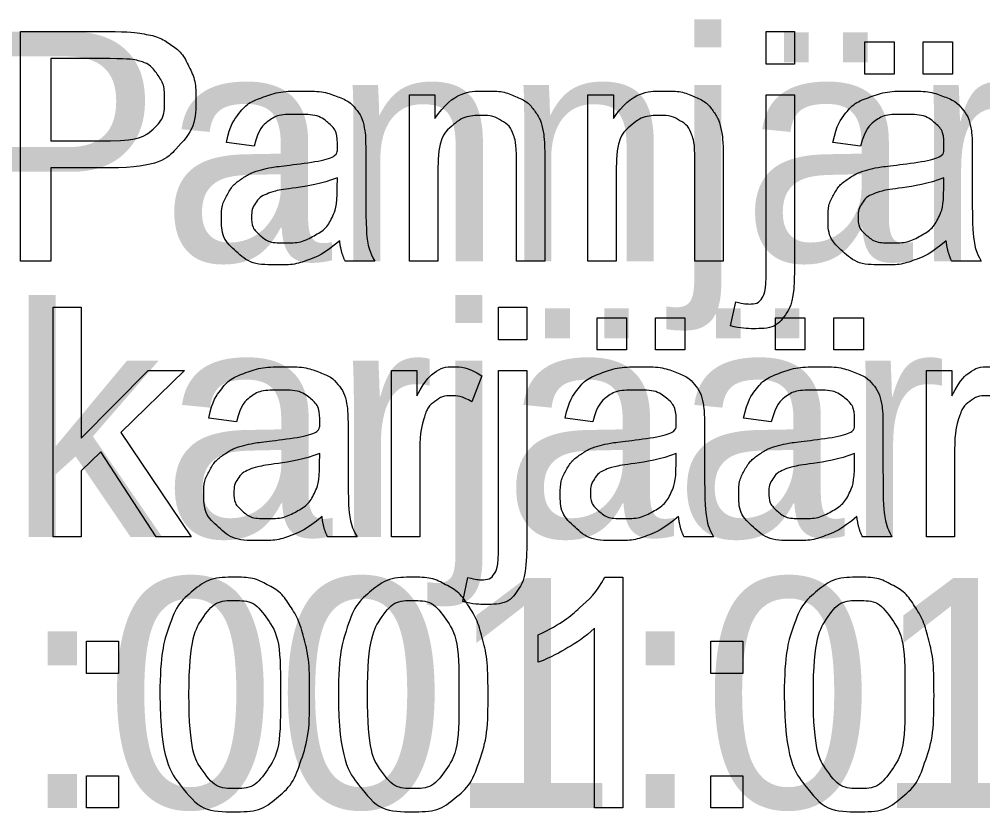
# Model space of a CAD drawing. Extents: x 700746 to 706058, y 6570320 to 6580460.
# Drawn here: x 704266.83 to 704290.74, y 6576558.76 to 6576578.42 of the extents above; entities that cross this region are included whole.
import ezdxf

# ---------------------------------------------------------------- set-up
doc = ezdxf.new("R2010")
doc.units = 0
doc.layers.add('kataster', color=7, linetype='Continuous')
doc.layers.add('Kataster tekst', color=7, linetype='Continuous')

msp = doc.modelspace()

# ---------------------------------------------------------------- linework, layer by layer
at = {"layer": 'kataster'}
for points in [[(704266.86, 6576572.417), (704266.86, 6576578.117), (704269.012, 6576578.117)], [(704285.363, 6576577.305), (704285.363, 6576578.117), (704286.063, 6576578.117), (704286.063, 6576577.305), (704285.363, 6576577.305)], [(704287.81, 6576577.061), (704287.81, 6576577.857), (704288.539, 6576577.857), (704288.539, 6576577.061), (704287.81, 6576577.061)], [(704289.261, 6576577.061), (704289.261, 6576577.857), (704289.99, 6576577.857), (704289.99, 6576577.061), (704289.261, 6576577.061)], [(704269.075, 6576577.444), (704267.616, 6576577.444), (704267.616, 6576575.406)], [(704276.514, 6576572.417), (704276.514, 6576576.549), (704277.144, 6576576.549), (704277.144, 6576575.962)], [(704280.941, 6576572.417), (704280.941, 6576576.549), (704281.571, 6576576.549), (704281.571, 6576575.962)], [(704285.363, 6576572.209), (704285.363, 6576576.549), (704286.063, 6576576.549), (704286.063, 6576572.195)], [(704267.616, 6576575.406), (704269.09, 6576575.406)], [(704272.656, 6576575.276), (704271.969, 6576575.367)], [(704287.705, 6576575.276), (704287.019, 6576575.367)], [(704275.428, 6576575.08), (704275.428, 6576574.148)], [(704290.477, 6576575.08), (704290.477, 6576574.148)], [(704279.868, 6576574.956), (704279.868, 6576572.417), (704279.168, 6576572.417), (704279.168, 6576574.928)], [(704284.295, 6576574.956), (704284.295, 6576572.417), (704283.595, 6576572.417), (704283.595, 6576574.928)], [(704269.078, 6576574.733), (704267.616, 6576574.733), (704267.616, 6576572.417), (704266.86, 6576572.417)], [(704277.213, 6576574.672), (704277.213, 6576572.417), (704276.514, 6576572.417)], [(704281.64, 6576574.672), (704281.64, 6576572.417), (704280.941, 6576572.417)], [(704274.72, 6576574.233), (704274.724, 6576574.49)], [(704289.769, 6576574.233), (704289.773, 6576574.49)], [(704275.649, 6576572.417), (704274.919, 6576572.417)], [(704290.699, 6576572.417), (704289.969, 6576572.417)], [(704284.477, 6576570.818), (704284.606, 6576571.412)], [(704267.667, 6576565.577), (704267.667, 6576571.277), (704268.367, 6576571.277), (704268.367, 6576568.029), (704270.025, 6576569.709), (704270.931, 6576569.709), (704269.353, 6576568.173), (704271.092, 6576565.577), (704270.228, 6576565.577), (704268.855, 6576567.69), (704268.367, 6576567.215), (704268.367, 6576565.577), (704267.667, 6576565.577)], [(704278.721, 6576570.465), (704278.721, 6576571.277), (704279.42, 6576571.277), (704279.42, 6576570.465), (704278.721, 6576570.465)], [(704281.167, 6576570.221), (704281.167, 6576571.017), (704281.897, 6576571.017), (704281.897, 6576570.221), (704281.167, 6576570.221)], [(704282.618, 6576570.221), (704282.618, 6576571.017), (704283.348, 6576571.017), (704283.348, 6576570.221), (704282.618, 6576570.221)], [(704285.594, 6576570.221), (704285.594, 6576571.017), (704286.324, 6576571.017), (704286.324, 6576570.221), (704285.594, 6576570.221)], [(704287.045, 6576570.221), (704287.045, 6576571.017), (704287.775, 6576571.017), (704287.775, 6576570.221), (704287.045, 6576570.221)], [(704276.066, 6576565.577), (704276.066, 6576569.709), (704276.696, 6576569.709), (704276.696, 6576569.083)], [(704278.308, 6576569.577), (704278.063, 6576568.929)], [(704278.721, 6576565.369), (704278.721, 6576569.709), (704279.42, 6576569.709), (704279.42, 6576565.355)], [(704289.339, 6576565.577), (704289.339, 6576569.709), (704289.969, 6576569.709), (704289.969, 6576569.083)], [(704272.217, 6576568.436), (704271.531, 6576568.527)], [(704281.062, 6576568.436), (704280.376, 6576568.527)], [(704285.49, 6576568.436), (704284.803, 6576568.527)], [(704274.989, 6576568.24), (704274.989, 6576567.308)], [(704283.834, 6576568.24), (704283.834, 6576567.308)], [(704288.261, 6576568.24), (704288.261, 6576567.308)], [(704274.281, 6576567.393), (704274.285, 6576567.65)], [(704276.766, 6576567.74), (704276.766, 6576565.577), (704276.066, 6576565.577)], [(704283.127, 6576567.393), (704283.13, 6576567.65)], [(704287.554, 6576567.393), (704287.558, 6576567.65)], [(704290.038, 6576567.74), (704290.038, 6576565.577), (704289.339, 6576565.577)], [(704275.21, 6576565.577), (704274.481, 6576565.577)], [(704284.056, 6576565.577), (704283.326, 6576565.577)], [(704288.483, 6576565.577), (704287.753, 6576565.577)], [(704277.834, 6576563.978), (704277.963, 6576564.572)], [(704281.356, 6576564.579), (704281.807, 6576564.579), (704281.807, 6576558.857)], [(704281.807, 6576558.857), (704281.107, 6576558.857), (704281.107, 6576563.315)], [(704279.708, 6576562.472), (704279.708, 6576563.148)], [(704268.499, 6576562.194), (704268.499, 6576562.989), (704269.294, 6576562.989), (704269.294, 6576562.194), (704268.499, 6576562.194)], [(704283.992, 6576562.194), (704283.992, 6576562.989), (704284.787, 6576562.989), (704284.787, 6576562.194), (704283.992, 6576562.194)], [(704268.499, 6576558.857), (704268.499, 6576559.652), (704269.294, 6576559.652), (704269.294, 6576558.857), (704268.499, 6576558.857)], [(704283.992, 6576558.857), (704283.992, 6576559.652), (704284.787, 6576559.652), (704284.787, 6576558.857), (704283.992, 6576558.857)]]:
    msp.add_lwpolyline(points, dxfattribs=at)
for points, degree in [([(704269.012, 6576578.117), (704269.58, 6576578.117), (704269.879, 6576578.063), (704270.299, 6576577.993), (704270.583, 6576577.796), (704270.867, 6576577.6), (704271.04, 6576577.246), (704271.213, 6576576.892), (704271.213, 6576576.468), (704271.213, 6576575.74), (704270.751, 6576575.237), (704270.288, 6576574.733), (704269.078, 6576574.733)], 3), ([(704269.09, 6576575.406), (704269.821, 6576575.406), (704270.129, 6576575.678), (704270.436, 6576575.951), (704270.436, 6576576.444), (704270.436, 6576576.802), (704270.255, 6576577.057), (704270.074, 6576577.312), (704269.779, 6576577.393), (704269.588, 6576577.444), (704269.075, 6576577.444)], 3), ([(704271.969, 6576575.367), (704272.063, 6576575.807), (704272.276, 6576576.078), (704272.49, 6576576.348), (704272.894, 6576576.494), (704273.298, 6576576.64), (704273.831, 6576576.64), (704274.359, 6576576.64), (704274.689, 6576576.516), (704275.02, 6576576.391), (704275.175, 6576576.202), (704275.331, 6576576.014), (704275.393, 6576575.726), (704275.428, 6576575.547), (704275.428, 6576575.08)], 3), ([(704277.144, 6576575.962), (704277.598, 6576576.64), (704278.457, 6576576.64), (704278.83, 6576576.64), (704279.143, 6576576.506), (704279.456, 6576576.372), (704279.611, 6576576.154), (704279.767, 6576575.936), (704279.829, 6576575.637), (704279.868, 6576575.442), (704279.868, 6576574.956)], 3), ([(704281.571, 6576575.962), (704282.025, 6576576.64), (704282.884, 6576576.64), (704283.257, 6576576.64), (704283.57, 6576576.506), (704283.883, 6576576.372), (704284.038, 6576576.154), (704284.194, 6576575.936), (704284.256, 6576575.637), (704284.295, 6576575.442), (704284.295, 6576574.956)], 3), ([(704287.019, 6576575.367), (704287.112, 6576575.807), (704287.326, 6576576.078), (704287.539, 6576576.348), (704287.944, 6576576.494), (704288.348, 6576576.64), (704288.88, 6576576.64), (704289.408, 6576576.64), (704289.739, 6576576.516), (704290.069, 6576576.391), (704290.224, 6576576.202), (704290.38, 6576576.014), (704290.442, 6576575.726), (704290.477, 6576575.547), (704290.477, 6576575.08)], 3), ([(704274.78, 6576572.925), (704274.39, 6576572.597), (704274.03, 6576572.461), (704273.671, 6576572.326), (704273.259, 6576572.326), (704272.579, 6576572.326), (704272.213, 6576572.658), (704271.848, 6576572.99), (704271.848, 6576573.507), (704271.848, 6576573.81), (704271.986, 6576574.06), (704272.124, 6576574.311), (704272.347, 6576574.462), (704272.571, 6576574.614), (704272.851, 6576574.691), (704273.056, 6576574.746), (704273.472, 6576574.796), (704274.32, 6576574.897), (704274.72, 6576575.037), (704274.724, 6576575.181), (704274.724, 6576575.22), (704274.724, 6576575.649), (704274.526, 6576575.824), (704274.258, 6576576.062), (704273.731, 6576576.062), (704273.238, 6576576.062), (704273.003, 6576575.889), (704272.768, 6576575.716), (704272.656, 6576575.276)], 3), ([(704279.168, 6576574.928), (704279.168, 6576575.355), (704279.087, 6576575.567), (704279.005, 6576575.779), (704278.797, 6576575.905), (704278.589, 6576576.032), (704278.309, 6576576.032), (704277.862, 6576576.032), (704277.538, 6576575.748), (704277.213, 6576575.464), (704277.213, 6576574.672)], 3), ([(704283.595, 6576574.928), (704283.595, 6576575.355), (704283.514, 6576575.567), (704283.432, 6576575.779), (704283.224, 6576575.905), (704283.016, 6576576.032), (704282.736, 6576576.032), (704282.289, 6576576.032), (704281.965, 6576575.748), (704281.64, 6576575.464), (704281.64, 6576574.672)], 3), ([(704289.83, 6576572.925), (704289.439, 6576572.597), (704289.08, 6576572.461), (704288.72, 6576572.326), (704288.308, 6576572.326), (704287.628, 6576572.326), (704287.263, 6576572.658), (704286.897, 6576572.99), (704286.897, 6576573.507), (704286.897, 6576573.81), (704287.035, 6576574.06), (704287.173, 6576574.311), (704287.397, 6576574.462), (704287.62, 6576574.614), (704287.9, 6576574.691), (704288.106, 6576574.746), (704288.522, 6576574.796), (704289.369, 6576574.897), (704289.769, 6576575.037), (704289.773, 6576575.181), (704289.773, 6576575.22), (704289.773, 6576575.649), (704289.575, 6576575.824), (704289.308, 6576576.062), (704288.78, 6576576.062), (704288.287, 6576576.062), (704288.052, 6576575.889), (704287.818, 6576575.716), (704287.705, 6576575.276)], 3), ([(704274.724, 6576574.49), (704274.342, 6576574.334), (704273.58, 6576574.225), (704273.148, 6576574.163), (704272.969, 6576574.085), (704272.79, 6576574.008), (704272.692, 6576573.858), (704272.595, 6576573.709), (704272.595, 6576573.526), (704272.595, 6576573.246), (704272.807, 6576573.06), (704273.018, 6576572.873), (704273.426, 6576572.873), (704273.83, 6576572.873), (704274.145, 6576573.05), (704274.46, 6576573.227), (704274.607, 6576573.534), (704274.72, 6576573.771), (704274.72, 6576574.233)], 3), ([(704289.773, 6576574.49), (704289.392, 6576574.334), (704288.629, 6576574.225), (704288.197, 6576574.163), (704288.018, 6576574.085), (704287.839, 6576574.008), (704287.742, 6576573.858), (704287.644, 6576573.709), (704287.644, 6576573.526), (704287.644, 6576573.246), (704287.856, 6576573.06), (704288.068, 6576572.873), (704288.476, 6576572.873), (704288.88, 6576572.873), (704289.194, 6576573.05), (704289.509, 6576573.227), (704289.657, 6576573.534), (704289.769, 6576573.771), (704289.769, 6576574.233)], 3), ([(704275.428, 6576574.148), (704275.428, 6576573.173), (704275.472, 6576572.914), (704275.517, 6576572.655), (704275.649, 6576572.417)], 3), ([(704290.477, 6576574.148), (704290.477, 6576573.173), (704290.522, 6576572.914), (704290.566, 6576572.655), (704290.699, 6576572.417)], 3), ([(704274.919, 6576572.417), (704274.811, 6576572.634), (704274.78, 6576572.925)], 2), ([(704289.969, 6576572.417), (704289.861, 6576572.634), (704289.83, 6576572.925)], 2), ([(704286.063, 6576572.195), (704286.063, 6576571.433), (704285.865, 6576571.133), (704285.612, 6576570.745), (704285.025, 6576570.745), (704284.741, 6576570.745), (704284.477, 6576570.818)], 3), ([(704284.606, 6576571.412), (704284.817, 6576571.357), (704284.938, 6576571.357), (704285.152, 6576571.357), (704285.258, 6576571.499), (704285.363, 6576571.641), (704285.363, 6576572.209)], 3), ([(704271.531, 6576568.527), (704271.624, 6576568.967), (704271.838, 6576569.238), (704272.051, 6576569.508), (704272.455, 6576569.654), (704272.859, 6576569.8), (704273.392, 6576569.8), (704273.92, 6576569.8), (704274.251, 6576569.676), (704274.581, 6576569.551), (704274.736, 6576569.362), (704274.892, 6576569.174), (704274.954, 6576568.886), (704274.989, 6576568.707), (704274.989, 6576568.24)], 3), ([(704276.696, 6576569.083), (704276.937, 6576569.521), (704277.141, 6576569.66), (704277.345, 6576569.8), (704277.59, 6576569.8), (704277.943, 6576569.8), (704278.308, 6576569.577)], 3), ([(704280.376, 6576568.527), (704280.469, 6576568.967), (704280.683, 6576569.238), (704280.897, 6576569.508), (704281.301, 6576569.654), (704281.705, 6576569.8), (704282.237, 6576569.8), (704282.766, 6576569.8), (704283.096, 6576569.676), (704283.426, 6576569.551), (704283.582, 6576569.362), (704283.737, 6576569.174), (704283.799, 6576568.886), (704283.834, 6576568.707), (704283.834, 6576568.24)], 3), ([(704284.803, 6576568.527), (704284.896, 6576568.967), (704285.11, 6576569.238), (704285.324, 6576569.508), (704285.728, 6576569.654), (704286.132, 6576569.8), (704286.664, 6576569.8), (704287.193, 6576569.8), (704287.523, 6576569.676), (704287.853, 6576569.551), (704288.009, 6576569.362), (704288.164, 6576569.174), (704288.226, 6576568.886), (704288.261, 6576568.707), (704288.261, 6576568.24)], 3), ([(704289.969, 6576569.083), (704290.21, 6576569.521), (704290.413, 6576569.66), (704290.617, 6576569.8), (704290.862, 6576569.8), (704291.215, 6576569.8), (704291.581, 6576569.577)], 3), ([(704274.342, 6576566.085), (704273.951, 6576565.757), (704273.591, 6576565.621), (704273.232, 6576565.486), (704272.82, 6576565.486), (704272.14, 6576565.486), (704271.774, 6576565.818), (704271.409, 6576566.15), (704271.409, 6576566.667), (704271.409, 6576566.97), (704271.547, 6576567.22), (704271.685, 6576567.471), (704271.908, 6576567.622), (704272.132, 6576567.774), (704272.412, 6576567.851), (704272.618, 6576567.906), (704273.034, 6576567.956), (704273.881, 6576568.057), (704274.281, 6576568.197), (704274.285, 6576568.341), (704274.285, 6576568.38), (704274.285, 6576568.809), (704274.087, 6576568.984), (704273.819, 6576569.222), (704273.292, 6576569.222), (704272.799, 6576569.222), (704272.564, 6576569.049), (704272.33, 6576568.876), (704272.217, 6576568.436)], 3), ([(704278.063, 6576568.929), (704277.808, 6576569.079), (704277.552, 6576569.079), (704277.324, 6576569.079), (704277.142, 6576568.941), (704276.96, 6576568.803), (704276.882, 6576568.558), (704276.766, 6576568.184), (704276.766, 6576567.74)], 3), ([(704283.187, 6576566.085), (704282.796, 6576565.757), (704282.437, 6576565.621), (704282.077, 6576565.486), (704281.665, 6576565.486), (704280.985, 6576565.486), (704280.62, 6576565.818), (704280.254, 6576566.15), (704280.254, 6576566.667), (704280.254, 6576566.97), (704280.392, 6576567.22), (704280.53, 6576567.471), (704280.754, 6576567.622), (704280.977, 6576567.774), (704281.257, 6576567.851), (704281.463, 6576567.906), (704281.879, 6576567.956), (704282.726, 6576568.057), (704283.127, 6576568.197), (704283.13, 6576568.341), (704283.13, 6576568.38), (704283.13, 6576568.809), (704282.933, 6576568.984), (704282.665, 6576569.222), (704282.137, 6576569.222), (704281.644, 6576569.222), (704281.41, 6576569.049), (704281.175, 6576568.876), (704281.062, 6576568.436)], 3), ([(704287.614, 6576566.085), (704287.223, 6576565.757), (704286.864, 6576565.621), (704286.504, 6576565.486), (704286.092, 6576565.486), (704285.412, 6576565.486), (704285.047, 6576565.818), (704284.681, 6576566.15), (704284.681, 6576566.667), (704284.681, 6576566.97), (704284.819, 6576567.22), (704284.957, 6576567.471), (704285.181, 6576567.622), (704285.404, 6576567.774), (704285.684, 6576567.851), (704285.89, 6576567.906), (704286.306, 6576567.956), (704287.153, 6576568.057), (704287.554, 6576568.197), (704287.558, 6576568.341), (704287.558, 6576568.38), (704287.558, 6576568.809), (704287.36, 6576568.984), (704287.092, 6576569.222), (704286.564, 6576569.222), (704286.071, 6576569.222), (704285.837, 6576569.049), (704285.602, 6576568.876), (704285.49, 6576568.436)], 3), ([(704291.335, 6576568.929), (704291.08, 6576569.079), (704290.825, 6576569.079), (704290.596, 6576569.079), (704290.414, 6576568.941), (704290.233, 6576568.803), (704290.155, 6576568.558), (704290.038, 6576568.184), (704290.038, 6576567.74)], 3), ([(704274.285, 6576567.65), (704273.904, 6576567.494), (704273.141, 6576567.385), (704272.709, 6576567.323), (704272.53, 6576567.245), (704272.351, 6576567.168), (704272.254, 6576567.018), (704272.156, 6576566.869), (704272.156, 6576566.686), (704272.156, 6576566.406), (704272.368, 6576566.22), (704272.58, 6576566.033), (704272.988, 6576566.033), (704273.392, 6576566.033), (704273.706, 6576566.21), (704274.021, 6576566.387), (704274.169, 6576566.694), (704274.281, 6576566.931), (704274.281, 6576567.393)], 3), ([(704283.13, 6576567.65), (704282.749, 6576567.494), (704281.986, 6576567.385), (704281.554, 6576567.323), (704281.375, 6576567.245), (704281.196, 6576567.168), (704281.099, 6576567.018), (704281.002, 6576566.869), (704281.002, 6576566.686), (704281.002, 6576566.406), (704281.213, 6576566.22), (704281.425, 6576566.033), (704281.833, 6576566.033), (704282.237, 6576566.033), (704282.552, 6576566.21), (704282.866, 6576566.387), (704283.014, 6576566.694), (704283.127, 6576566.931), (704283.127, 6576567.393)], 3), ([(704287.558, 6576567.65), (704287.176, 6576567.494), (704286.413, 6576567.385), (704285.981, 6576567.323), (704285.802, 6576567.245), (704285.623, 6576567.168), (704285.526, 6576567.018), (704285.429, 6576566.869), (704285.429, 6576566.686), (704285.429, 6576566.406), (704285.64, 6576566.22), (704285.852, 6576566.033), (704286.26, 6576566.033), (704286.664, 6576566.033), (704286.979, 6576566.21), (704287.293, 6576566.387), (704287.441, 6576566.694), (704287.554, 6576566.931), (704287.554, 6576567.393)], 3), ([(704274.989, 6576567.308), (704274.989, 6576566.333), (704275.034, 6576566.074), (704275.078, 6576565.815), (704275.21, 6576565.577)], 3), ([(704283.834, 6576567.308), (704283.834, 6576566.333), (704283.879, 6576566.074), (704283.924, 6576565.815), (704284.056, 6576565.577)], 3), ([(704288.261, 6576567.308), (704288.261, 6576566.333), (704288.306, 6576566.074), (704288.351, 6576565.815), (704288.483, 6576565.577)], 3), ([(704274.481, 6576565.577), (704274.372, 6576565.794), (704274.342, 6576566.085)], 2), ([(704283.326, 6576565.577), (704283.218, 6576565.794), (704283.187, 6576566.085)], 2), ([(704287.753, 6576565.577), (704287.645, 6576565.794), (704287.614, 6576566.085)], 2), ([(704279.42, 6576565.355), (704279.42, 6576564.593), (704279.222, 6576564.293), (704278.969, 6576563.905), (704278.382, 6576563.905), (704278.098, 6576563.905), (704277.834, 6576563.978)], 3), ([(704277.963, 6576564.572), (704278.174, 6576564.517), (704278.295, 6576564.517), (704278.51, 6576564.517), (704278.615, 6576564.659), (704278.721, 6576564.801), (704278.721, 6576565.369)], 3), ([(704270.32, 6576561.668), (704270.32, 6576562.678), (704270.528, 6576563.295), (704270.735, 6576563.913), (704271.145, 6576564.246), (704271.555, 6576564.579), (704272.177, 6576564.579), (704272.635, 6576564.579), (704272.982, 6576564.394), (704273.329, 6576564.21), (704273.554, 6576563.862), (704273.778, 6576563.514), (704273.906, 6576563.015), (704274.034, 6576562.515), (704274.034, 6576561.668), (704274.034, 6576560.666), (704273.828, 6576560.049), (704273.622, 6576559.431), (704273.212, 6576559.096), (704272.803, 6576558.761), (704272.177, 6576558.761), (704271.353, 6576558.761), (704270.883, 6576559.35), (704270.32, 6576560.063), (704270.32, 6576561.668)], 3), ([(704274.747, 6576561.668), (704274.747, 6576562.678), (704274.955, 6576563.295), (704275.163, 6576563.913), (704275.572, 6576564.246), (704275.982, 6576564.579), (704276.604, 6576564.579), (704277.063, 6576564.579), (704277.409, 6576564.394), (704277.756, 6576564.21), (704277.981, 6576563.862), (704278.205, 6576563.514), (704278.333, 6576563.015), (704278.461, 6576562.515), (704278.461, 6576561.668), (704278.461, 6576560.666), (704278.255, 6576560.049), (704278.049, 6576559.431), (704277.64, 6576559.096), (704277.23, 6576558.761), (704276.604, 6576558.761), (704275.78, 6576558.761), (704275.31, 6576559.35), (704274.747, 6576560.063), (704274.747, 6576561.668)], 3), ([(704279.708, 6576563.148), (704280.295, 6576563.424), (704280.734, 6576563.817), (704281.173, 6576564.209), (704281.356, 6576564.579)], 3), ([(704285.812, 6576561.668), (704285.812, 6576562.678), (704286.02, 6576563.295), (704286.228, 6576563.913), (704286.638, 6576564.246), (704287.048, 6576564.579), (704287.67, 6576564.579), (704288.128, 6576564.579), (704288.475, 6576564.394), (704288.822, 6576564.21), (704289.046, 6576563.862), (704289.27, 6576563.514), (704289.399, 6576563.015), (704289.527, 6576562.515), (704289.527, 6576561.668), (704289.527, 6576560.666), (704289.321, 6576560.049), (704289.115, 6576559.431), (704288.705, 6576559.096), (704288.295, 6576558.761), (704287.67, 6576558.761), (704286.846, 6576558.761), (704286.376, 6576559.35), (704285.812, 6576560.063), (704285.812, 6576561.668)], 3), ([(704271.041, 6576561.668), (704271.041, 6576560.262), (704271.369, 6576559.798), (704271.696, 6576559.335), (704272.177, 6576559.335), (704272.658, 6576559.335), (704272.985, 6576559.8), (704273.313, 6576560.266), (704273.313, 6576561.668), (704273.313, 6576563.075), (704272.986, 6576563.538), (704272.659, 6576564.001), (704272.169, 6576564.001), (704271.688, 6576564.001), (704271.4, 6576563.593), (704271.041, 6576563.072), (704271.041, 6576561.668)], 3), ([(704275.468, 6576561.668), (704275.468, 6576560.262), (704275.796, 6576559.798), (704276.123, 6576559.335), (704276.604, 6576559.335), (704277.085, 6576559.335), (704277.412, 6576559.8), (704277.74, 6576560.266), (704277.74, 6576561.668), (704277.74, 6576563.075), (704277.413, 6576563.538), (704277.086, 6576564.001), (704276.596, 6576564.001), (704276.115, 6576564.001), (704275.827, 6576563.593), (704275.468, 6576563.072), (704275.468, 6576561.668)], 3), ([(704286.533, 6576561.668), (704286.533, 6576560.262), (704286.861, 6576559.798), (704287.189, 6576559.335), (704287.67, 6576559.335), (704288.15, 6576559.335), (704288.478, 6576559.8), (704288.806, 6576560.266), (704288.806, 6576561.668), (704288.806, 6576563.075), (704288.478, 6576563.538), (704288.151, 6576564.001), (704287.662, 6576564.001), (704287.181, 6576564.001), (704286.893, 6576563.593), (704286.533, 6576563.072), (704286.533, 6576561.668)], 3), ([(704281.107, 6576563.315), (704280.855, 6576563.074), (704280.445, 6576562.833), (704280.035, 6576562.592), (704279.708, 6576562.472)], 3)]:
    msp.add_open_spline(points, degree=degree, dxfattribs=at)

# ---------------------------------------------------------------- texts
at = {"layer": 'Kataster tekst'}
for s, p in [('Põhja-Pannjärve ', (704243.235, 6576572.417)), ('liivakarjäär', (704253.423, 6576565.577)), ('22901:001:0139', (704245.643, 6576558.857))]:
    msp.add_text(s, height=5.7, dxfattribs=at).set_placement(p)

doc.saveas('drawing.dxf')
